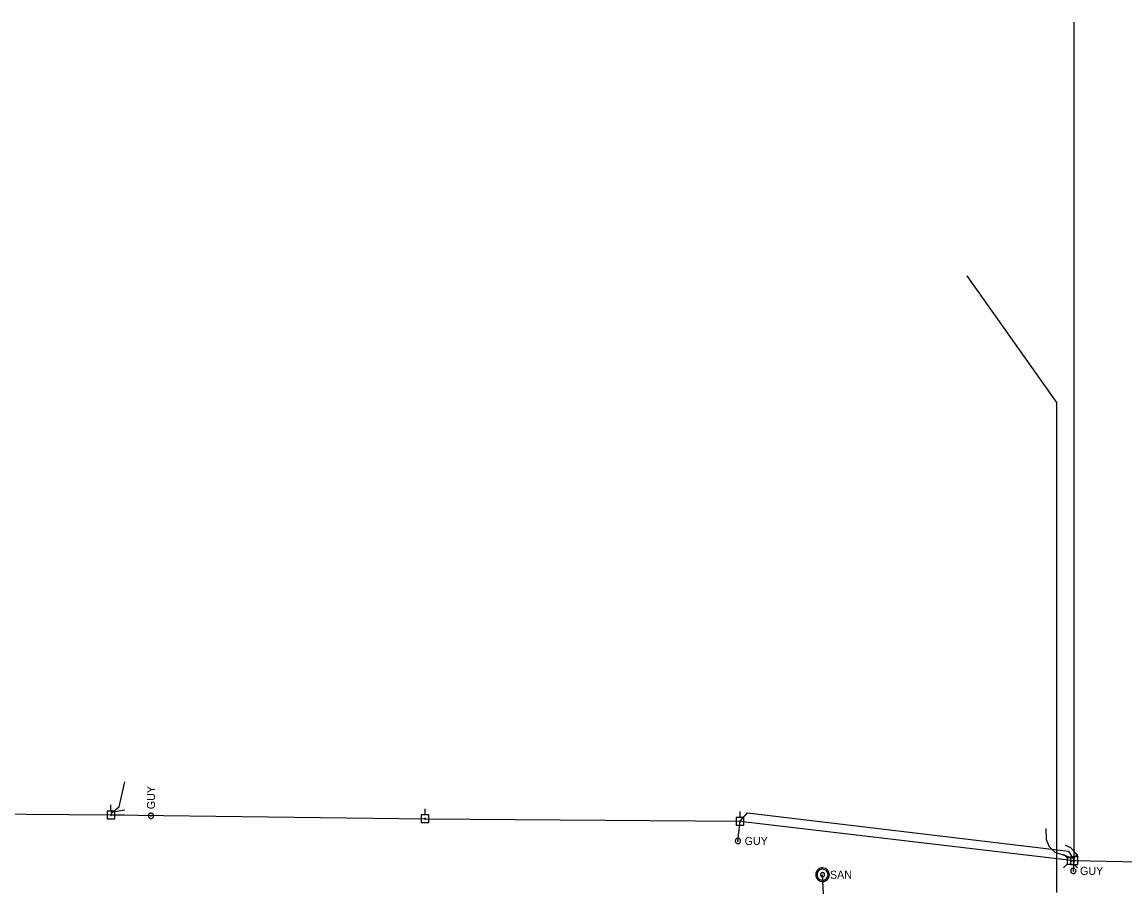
# Model space of a CAD drawing. Extents: x 600849 to 606371, y 330010 to 403088.
# Drawn here: x 602872 to 603402, y 360841 to 361257 of the extents above; entities that cross this region are included whole.
import ezdxf

# ---------------------------------------------------------------- set-up
doc = ezdxf.new("R2010")
doc.units = 0
for name, color, linetype in [('E_UTL_AG_Bold', 7, 'Continuous'), ('E_UTL_E_UG', 7, 'Continuous'), ('E_UTL_EGuyWire', 7, 'Continuous'), ('E_UTL_EPowerPole', 7, 'Continuous'), ('E_UTL_FO_UG', 7, 'Continuous'), ('E_UTL_G_UG', 7, 'Continuous'), ('E_UTL_Overhead', 7, 'Continuous'), ('E_UTL_SAN', 7, 'Continuous'), ('E_UTL_SAN_UG', 7, 'Continuous'), ('E_UTL_TV_UG', 7, 'Continuous')]:
    doc.layers.add(name, color=color, linetype=linetype)

msp = doc.modelspace()

# ---------------------------------------------------------------- linework, layer by layer
at = {"layer": 'E_UTL_AG_Bold'}
for points in [[(603374.56, 360854.94), (603372.8, 360856.69)], [(603374.56, 360851.84), (603372.8, 360850.09)], [(603377.65, 360854.94), (603374.56, 360854.94)], [(603374.56, 360854.94), (603374.56, 360851.84)], [(603374.56, 360851.84), (603377.65, 360851.84)], [(603377.65, 360854.94), (603379.4, 360856.69)], [(603377.65, 360851.84), (603377.65, 360854.94)], [(603377.65, 360851.84), (603379.4, 360850.09)]]:
    msp.add_lwpolyline(points, dxfattribs=at)
at = {"layer": 'E_UTL_E_UG'}
for points in [[(603217.24, 360872.56), (603220.7, 360876.59)], [(603364.29, 360869.08), (603364.44, 360863.82), (603365.82, 360860.36), (603368.54, 360857.6), (603373.09, 360856.31), (603378.03, 360854.52)], [(603376.1, 360853.39), (603377.89, 360853.65)]]:
    msp.add_lwpolyline(points, dxfattribs=at)
at = {"layer": 'E_UTL_EGuyWire'}
for p, q in [((602933.87, 360875.15), (602914.65, 360875.64)), ((603216.16, 360863.07), (603217.24, 360872.56)), ((603377.47, 360848.68), (603377.89, 360853.65))]:
    msp.add_line(p, q, dxfattribs=at)
for points in [[(602933.87, 360876.43), (602933.63, 360876.41), (602933.4, 360876.34), (602933.18, 360876.23), (602932.99, 360876.08), (602932.83, 360875.89), (602932.71, 360875.68), (602932.63, 360875.45), (602932.59, 360875.21), (602932.6, 360874.97), (602932.66, 360874.73), (602932.76, 360874.51), (602932.9, 360874.31), (602933.08, 360874.14), (602933.29, 360874.01), (602933.51, 360873.92), (602933.75, 360873.87), (602934, 360873.87), (602934.24, 360873.92), (602934.46, 360874.01), (602934.67, 360874.14), (602934.84, 360874.31), (602934.99, 360874.51), (602935.09, 360874.73), (602935.14, 360874.97), (602935.16, 360875.21), (602935.12, 360875.45), (602935.04, 360875.68), (602934.92, 360875.89), (602934.76, 360876.08), (602934.57, 360876.23), (602934.35, 360876.34), (602934.12, 360876.41), (602933.87, 360876.43)], [(602933.87, 360875.31), (602933.84, 360875.31), (602933.81, 360875.3), (602933.79, 360875.28), (602933.76, 360875.26), (602933.74, 360875.24), (602933.73, 360875.21), (602933.72, 360875.19), (602933.71, 360875.16), (602933.72, 360875.13), (602933.72, 360875.1), (602933.74, 360875.07), (602933.75, 360875.04), (602933.77, 360875.02), (602933.8, 360875.01), (602933.83, 360874.99), (602933.86, 360874.99), (602933.89, 360874.99), (602933.92, 360874.99), (602933.95, 360875.01), (602933.97, 360875.02), (602934, 360875.04), (602934.01, 360875.07), (602934.03, 360875.1), (602934.03, 360875.13), (602934.03, 360875.16), (602934.03, 360875.19), (602934.02, 360875.21), (602934, 360875.24), (602933.98, 360875.26), (602933.96, 360875.28), (602933.93, 360875.3), (602933.9, 360875.31), (602933.87, 360875.31)], [(603217.45, 360863.07), (603217.42, 360863.31), (603217.35, 360863.55), (603217.24, 360863.76), (603217.09, 360863.95), (603216.91, 360864.11), (603216.7, 360864.24), (603216.47, 360864.32), (603216.22, 360864.35), (603215.98, 360864.34), (603215.74, 360864.28), (603215.52, 360864.18), (603215.32, 360864.04), (603215.15, 360863.86), (603215.02, 360863.66), (603214.93, 360863.43), (603214.89, 360863.19), (603214.89, 360862.95), (603214.93, 360862.71), (603215.02, 360862.48), (603215.15, 360862.27), (603215.32, 360862.1), (603215.52, 360861.96), (603215.74, 360861.86), (603215.98, 360861.8), (603216.22, 360861.79), (603216.47, 360861.82), (603216.7, 360861.9), (603216.91, 360862.02), (603217.09, 360862.18), (603217.24, 360862.37), (603217.35, 360862.59), (603217.42, 360862.83), (603217.45, 360863.07)], [(603216.32, 360863.07), (603216.32, 360863.1), (603216.31, 360863.13), (603216.3, 360863.16), (603216.28, 360863.18), (603216.26, 360863.2), (603216.23, 360863.21), (603216.2, 360863.22), (603216.17, 360863.23), (603216.14, 360863.23), (603216.11, 360863.22), (603216.08, 360863.21), (603216.06, 360863.19), (603216.04, 360863.17), (603216.02, 360863.14), (603216.01, 360863.11), (603216, 360863.08), (603216, 360863.05), (603216.01, 360863.02), (603216.02, 360862.99), (603216.04, 360862.97), (603216.06, 360862.95), (603216.08, 360862.93), (603216.11, 360862.92), (603216.14, 360862.91), (603216.17, 360862.91), (603216.2, 360862.91), (603216.23, 360862.92), (603216.26, 360862.94), (603216.28, 360862.96), (603216.3, 360862.98), (603216.31, 360863.01), (603216.32, 360863.04), (603216.32, 360863.07)], [(603378.76, 360848.68), (603378.73, 360848.92), (603378.66, 360849.16), (603378.55, 360849.37), (603378.4, 360849.56), (603378.22, 360849.72), (603378.01, 360849.85), (603377.78, 360849.93), (603377.53, 360849.96), (603377.29, 360849.95), (603377.05, 360849.89), (603376.83, 360849.79), (603376.63, 360849.65), (603376.46, 360849.47), (603376.33, 360849.27), (603376.24, 360849.04), (603376.2, 360848.8), (603376.2, 360848.56), (603376.24, 360848.32), (603376.33, 360848.09), (603376.46, 360847.88), (603376.63, 360847.71), (603376.83, 360847.57), (603377.05, 360847.47), (603377.29, 360847.41), (603377.53, 360847.4), (603377.78, 360847.43), (603378.01, 360847.51), (603378.22, 360847.63), (603378.4, 360847.79), (603378.55, 360847.98), (603378.66, 360848.2), (603378.73, 360848.44), (603378.76, 360848.68)], [(603377.63, 360848.68), (603377.63, 360848.71), (603377.62, 360848.74), (603377.61, 360848.77), (603377.59, 360848.79), (603377.57, 360848.81), (603377.54, 360848.82), (603377.51, 360848.83), (603377.48, 360848.84), (603377.45, 360848.84), (603377.42, 360848.83), (603377.39, 360848.82), (603377.37, 360848.8), (603377.35, 360848.78), (603377.33, 360848.75), (603377.32, 360848.72), (603377.31, 360848.69), (603377.31, 360848.66), (603377.32, 360848.63), (603377.33, 360848.6), (603377.35, 360848.58), (603377.37, 360848.56), (603377.39, 360848.54), (603377.42, 360848.53), (603377.45, 360848.52), (603377.48, 360848.52), (603377.51, 360848.52), (603377.54, 360848.53), (603377.57, 360848.55), (603377.59, 360848.57), (603377.61, 360848.59), (603377.62, 360848.62), (603377.63, 360848.65), (603377.63, 360848.68)]]:
    msp.add_lwpolyline(points, dxfattribs=at)
at = {"layer": 'E_UTL_EPowerPole'}
for points in [[(602914.62, 360877.48), (602914.62, 360880.39)], [(603065.69, 360875.61), (603065.69, 360878.52)], [(602916.47, 360877.48), (602912.78, 360877.48)], [(602912.78, 360877.48), (602912.78, 360873.79)], [(602912.78, 360873.79), (602916.47, 360873.79)], [(602914.89, 360875.64), (602914.89, 360875.68), (602914.88, 360875.73), (602914.85, 360875.77), (602914.83, 360875.8), (602914.79, 360875.83), (602914.75, 360875.86), (602914.71, 360875.87), (602914.67, 360875.88), (602914.62, 360875.87), (602914.58, 360875.86), (602914.53, 360875.84), (602914.5, 360875.82), (602914.47, 360875.79), (602914.44, 360875.75), (602914.43, 360875.71), (602914.42, 360875.66), (602914.42, 360875.62), (602914.43, 360875.57), (602914.44, 360875.53), (602914.47, 360875.49), (602914.5, 360875.46), (602914.53, 360875.43), (602914.58, 360875.41), (602914.62, 360875.4), (602914.67, 360875.4), (602914.71, 360875.41), (602914.75, 360875.42), (602914.79, 360875.44), (602914.83, 360875.47), (602914.85, 360875.51), (602914.88, 360875.55), (602914.89, 360875.59), (602914.89, 360875.64)], [(602916.47, 360873.79), (602916.47, 360877.48)], [(603067.54, 360875.61), (603063.85, 360875.61)], [(603063.85, 360875.61), (603063.85, 360871.92)], [(603065.96, 360873.77), (603065.96, 360873.81), (603065.95, 360873.86), (603065.92, 360873.9), (603065.9, 360873.93), (603065.86, 360873.96), (603065.82, 360873.99), (603065.78, 360874), (603065.74, 360874.01), (603065.69, 360874), (603065.65, 360873.99), (603065.6, 360873.97), (603065.57, 360873.95), (603065.54, 360873.92), (603065.51, 360873.88), (603065.5, 360873.84), (603065.49, 360873.79), (603065.49, 360873.75), (603065.5, 360873.7), (603065.51, 360873.66), (603065.54, 360873.62), (603065.57, 360873.59), (603065.6, 360873.56), (603065.65, 360873.54), (603065.69, 360873.53), (603065.74, 360873.53), (603065.78, 360873.54), (603065.82, 360873.55), (603065.86, 360873.57), (603065.9, 360873.6), (603065.92, 360873.64), (603065.95, 360873.68), (603065.96, 360873.72), (603065.96, 360873.77)], [(603067.54, 360871.92), (603067.54, 360875.61)], [(603219.06, 360874.4), (603215.37, 360874.4)], [(603215.37, 360874.4), (603215.37, 360870.71)], [(603217.21, 360874.4), (603217.21, 360877.31)], [(603219.06, 360870.71), (603219.06, 360874.4)], [(603063.85, 360871.92), (603067.54, 360871.92)], [(603215.37, 360870.71), (603219.06, 360870.71)], [(603217.48, 360872.56), (603217.48, 360872.6), (603217.47, 360872.65), (603217.44, 360872.69), (603217.42, 360872.72), (603217.38, 360872.75), (603217.34, 360872.78), (603217.3, 360872.79), (603217.25, 360872.8), (603217.21, 360872.79), (603217.17, 360872.78), (603217.12, 360872.76), (603217.09, 360872.74), (603217.06, 360872.71), (603217.03, 360872.67), (603217.01, 360872.63), (603217.01, 360872.58), (603217.01, 360872.54), (603217.01, 360872.49), (603217.03, 360872.45), (603217.06, 360872.41), (603217.09, 360872.38), (603217.12, 360872.35), (603217.17, 360872.33), (603217.21, 360872.32), (603217.25, 360872.32), (603217.3, 360872.33), (603217.34, 360872.34), (603217.38, 360872.36), (603217.42, 360872.39), (603217.44, 360872.43), (603217.47, 360872.47), (603217.48, 360872.51), (603217.48, 360872.56)], [(603377.86, 360855.49), (603377.86, 360858.4)], [(603379.7, 360855.49), (603376.02, 360855.49)], [(603376.02, 360855.49), (603376.02, 360851.8)], [(603376.02, 360851.8), (603379.7, 360851.8)], [(603378.13, 360853.65), (603378.13, 360853.69), (603378.11, 360853.74), (603378.09, 360853.78), (603378.07, 360853.81), (603378.03, 360853.84), (603377.99, 360853.87), (603377.95, 360853.88), (603377.9, 360853.89), (603377.86, 360853.88), (603377.82, 360853.87), (603377.77, 360853.85), (603377.74, 360853.83), (603377.71, 360853.8), (603377.68, 360853.76), (603377.66, 360853.72), (603377.66, 360853.67), (603377.66, 360853.63), (603377.66, 360853.58), (603377.68, 360853.54), (603377.71, 360853.5), (603377.74, 360853.47), (603377.77, 360853.44), (603377.82, 360853.42), (603377.86, 360853.41), (603377.9, 360853.41), (603377.95, 360853.42), (603377.99, 360853.43), (603378.03, 360853.45), (603378.07, 360853.48), (603378.09, 360853.52), (603378.11, 360853.56), (603378.13, 360853.6), (603378.13, 360853.65)], [(603379.7, 360851.8), (603379.7, 360855.49)]]:
    msp.add_lwpolyline(points, dxfattribs=at)
at = {"layer": 'E_UTL_FO_UG'}
for points in [[(603377.89, 360853.65), (603377.89, 361257.19)], [(602914.65, 360876.45), (602918.63, 360879.53), (602921.28, 360891.49)], [(603220.7, 360876.59), (603375.06, 360858.13)], [(603375.06, 360858.13), (603377.89, 360853.65)]]:
    msp.add_lwpolyline(points, dxfattribs=at)
at = {"layer": 'E_UTL_G_UG'}
msp.add_lwpolyline([(603369.46, 360838.32), (603369.46, 361074.06), (603326.39, 361135.03)], dxfattribs=at)
at = {"layer": 'E_UTL_Overhead'}
msp.add_lwpolyline([(601807.71, 360883.13), (601833.63, 360883.8), (602115.93, 360855.37), (602246.87, 360854.67), (602332.74, 360857.28), (602428.19, 360864), (602527.43, 360871.22), (602629.86, 360877.82), (602914.65, 360875.64), (603065.72, 360873.77), (603217.24, 360872.56), (603377.89, 360853.65), (603549.12, 360850.11), (603623.6, 360849.31), (603732.45, 360847.05)], dxfattribs=at)
at = {"layer": 'E_UTL_SAN'}
for points in [[(603260.14, 360846.84), (603260.08, 360847.46), (603259.9, 360848.07), (603259.61, 360848.62), (603259.22, 360849.12), (603258.75, 360849.53), (603258.21, 360849.84), (603257.61, 360850.05), (603256.99, 360850.14), (603256.37, 360850.11), (603255.76, 360849.96), (603255.19, 360849.7), (603254.67, 360849.33), (603254.24, 360848.88), (603253.9, 360848.35), (603253.67, 360847.77), (603253.55, 360847.15), (603253.55, 360846.53), (603253.67, 360845.91), (603253.9, 360845.33), (603254.24, 360844.8), (603254.67, 360844.35), (603255.19, 360843.98), (603255.76, 360843.72), (603256.37, 360843.57), (603256.99, 360843.54), (603257.61, 360843.63), (603258.21, 360843.84), (603258.75, 360844.15), (603259.22, 360844.56), (603259.61, 360845.06), (603259.9, 360845.61), (603260.08, 360846.21), (603260.14, 360846.84)], [(603259.48, 360846.84), (603259.43, 360847.34), (603259.29, 360847.82), (603259.06, 360848.27), (603258.75, 360848.66), (603258.37, 360848.99), (603257.93, 360849.24), (603257.46, 360849.41), (603256.96, 360849.48), (603256.46, 360849.45), (603255.97, 360849.33), (603255.52, 360849.13), (603255.11, 360848.83), (603254.76, 360848.47), (603254.49, 360848.05), (603254.3, 360847.58), (603254.21, 360847.09), (603254.21, 360846.59), (603254.3, 360846.1), (603254.49, 360845.63), (603254.76, 360845.21), (603255.11, 360844.84), (603255.52, 360844.55), (603255.97, 360844.34), (603256.46, 360844.23), (603256.96, 360844.2), (603257.46, 360844.27), (603257.93, 360844.44), (603258.37, 360844.69), (603258.75, 360845.02), (603259.06, 360845.41), (603259.29, 360845.86), (603259.43, 360846.34), (603259.48, 360846.84)], [(603257.83, 360846.84), (603257.81, 360847.03), (603257.75, 360847.21), (603257.67, 360847.37), (603257.55, 360847.52), (603257.41, 360847.65), (603257.25, 360847.74), (603257.07, 360847.8), (603256.88, 360847.83), (603256.69, 360847.82), (603256.51, 360847.78), (603256.34, 360847.7), (603256.19, 360847.59), (603256.06, 360847.45), (603255.96, 360847.29), (603255.89, 360847.12), (603255.85, 360846.93), (603255.85, 360846.75), (603255.89, 360846.56), (603255.96, 360846.39), (603256.06, 360846.23), (603256.19, 360846.09), (603256.34, 360845.98), (603256.51, 360845.9), (603256.69, 360845.86), (603256.88, 360845.85), (603257.07, 360845.88), (603257.25, 360845.94), (603257.41, 360846.03), (603257.55, 360846.16), (603257.67, 360846.3), (603257.75, 360846.47), (603257.81, 360846.65), (603257.83, 360846.84)]]:
    msp.add_lwpolyline(points, dxfattribs=at)
at = {"layer": 'E_UTL_SAN_UG'}
msp.add_line((603260.1, 360783.82), (603256.83, 360846.84), dxfattribs=at)
at = {"layer": 'E_UTL_TV_UG'}
for points in [[(602914.77, 360876.91), (602921.3, 360877.99)], [(603373.55, 360860.99), (603376.11, 360859.94), (603378.68, 360857.03), (603379.59, 360855.39)]]:
    msp.add_lwpolyline(points, dxfattribs=at)

# ---------------------------------------------------------------- texts
at = {"layer": 'E_UTL_EGuyWire'}
msp.add_text('GUY', height=3.85, rotation=90, dxfattribs=at).set_placement((602935.8, 360878.36))
for p in [(603219.37, 360861.14), (603380.68, 360846.75)]:
    msp.add_text('GUY', height=3.85, dxfattribs=at).set_placement(p)
at = {"layer": 'E_UTL_SAN'}
msp.add_text('SAN', height=3.849, dxfattribs=at).set_placement((603260.4, 360844.89))

doc.saveas('drawing.dxf')
